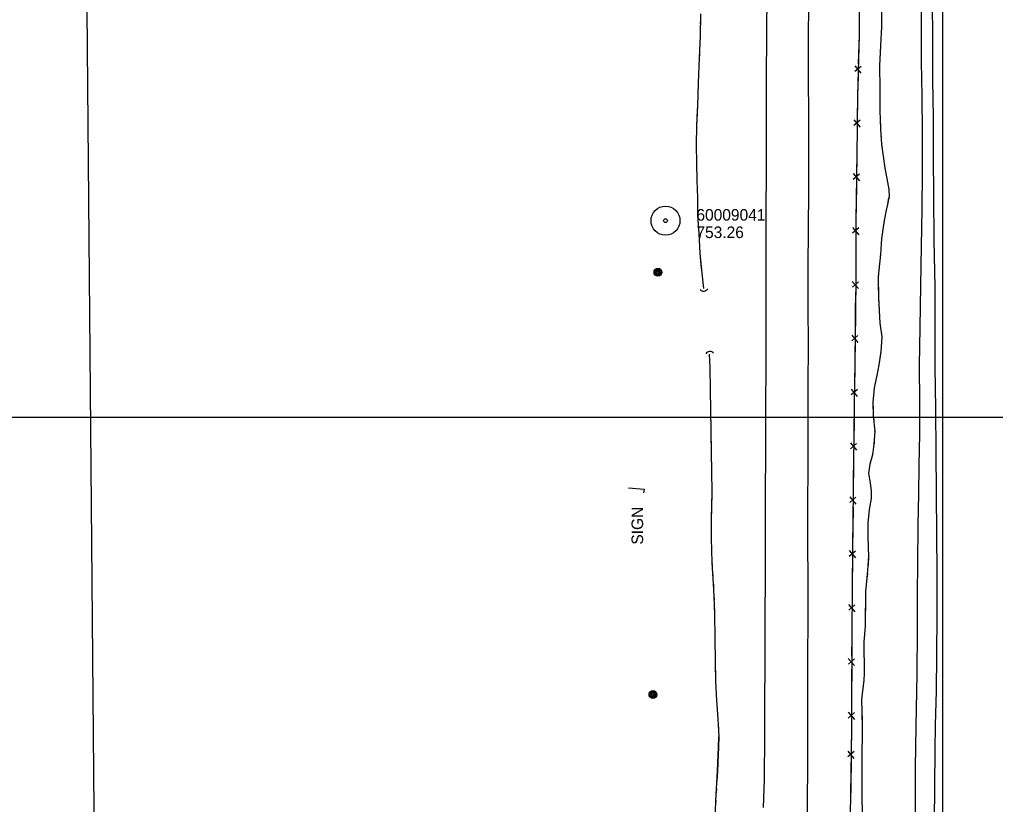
# Model space of a CAD drawing. Extents: x 591954 to 597000, y 198576 to 213500.
# Drawn here: x 593522 to 594027, y 202300 to 202706 of the extents above; entities that cross this region are included whole.
import ezdxf

# ---------------------------------------------------------------- set-up
doc = ezdxf.new("R2010")
doc.units = 0
for name, color, linetype in [('Level 10', 7, 'Continuous'), ('Level 11', 7, 'Continuous'), ('Level 14', 7, 'Continuous'), ('Level 15', 7, 'Continuous'), ('Level 19', 7, 'Continuous'), ('Level 4', 7, 'Continuous'), ('Level 6', 7, 'Continuous')]:
    doc.layers.add(name, color=color, linetype=linetype)

msp = doc.modelspace()

# ---------------------------------------------------------------- linework, layer by layer
at = {"layer": 'Level 10'}
for p, q in [((594000, 202500), (594000, 204000)), ((594000, 202000), (594000, 203500)), ((592500, 202500), (594000, 202500)), ((593000, 202500), (595000, 202500)), ((593000, 202500), (595000, 202500)), ((594000, 201000), (594000, 202500)), ((594000, 201000), (594000, 202500))]:
    msp.add_line(p, q, dxfattribs=at)
at = {"layer": 'Level 11'}
for points in [[(593988.75, 202725.49), (593988.85, 202703.22), (593988.79, 202684.03), (593989.19, 202666.08), (593989.36, 202647.24), (593989.36, 202626.72), (593989.26, 202607.65), (593988.9, 202588.46), (593988.51, 202568.09), (593988.27, 202546.43), (593987.9, 202526.7), (593988, 202507.76), (593987.95, 202491.32), (593987.64, 202475.29), (593987.48, 202460.2), (593987.2, 202444.47), (593987.02, 202423.86), (593986.79, 202409.45), (593986.73, 202389.35), (593986.56, 202367.35)], [(593909.1, 202719.1), (593908.91, 202698.56), (593908.69, 202674.7), (593908.74, 202648.64), (593908.61, 202626.28), (593908.57, 202607.5), (593908.46, 202584.86), (593908.47, 202566.65), (593908.57, 202545.88), (593908.57, 202526.63), (593908.39, 202506.16), (593908.28, 202483.56), (593908.23, 202458.71), (593908.13, 202438.82), (593908.12, 202417.47), (593907.94, 202396.6), (593908, 202373.94), (593907.89, 202350.96), (593907.81, 202335.93)], [(593930.53, 202714.66), (593930.48, 202694.96), (593930.48, 202675.6), (593930.54, 202656.1), (593930.52, 202636.43), (593930.5, 202616.61), (593930.42, 202598.13), (593930.32, 202576.78), (593930.3, 202556.47), (593930.37, 202538.13), (593930.24, 202515.81), (593930.22, 202494.33), (593930.24, 202475.15), (593930.09, 202453.77), (593930.11, 202434.3), (593930.29, 202416.3), (593930.25, 202396.69), (593930.08, 202374.49), (593930.08, 202353), (593930.14, 202337.16)], [(593994.55, 202715.61), (593994.7, 202695.28), (593994.8, 202674.42), (593995.05, 202655.27), (593995.16, 202635.11), (593995.34, 202614.29), (593995.51, 202591.67), (593995.86, 202567.36), (593995.93, 202547.6), (593996.01, 202526.52), (593996.23, 202504.2), (593996.47, 202482.16), (593996.68, 202460.88), (593996.81, 202439.42), (593996.99, 202419.9), (593996.94, 202397.45), (593996.77, 202376.96), (593996.57, 202358.54), (593996.2, 202340.77)], [(593986.56, 202367.35), (593986.15, 202340.22)], [(593986.15, 202340.22), (593985.84, 202318.62), (593985.75, 202288.86), (593985.56, 202265.05), (593985.37, 202242.91), (593985.13, 202220.68), (593984.77, 202199.28), (593984.68, 202178.23), (593984.35, 202155.51), (593984.12, 202135.67), (593984.01, 202115.99), (593983.78, 202092.56), (593983.56, 202073.34), (593983.4, 202053.56), (593983.07, 202033.55), (593982.92, 202010.86), (593982.69, 201993.91), (593982.51, 201972.58), (593982.4, 201951.65), (593982.13, 201929.29), (593981.85, 201906.29), (593981.41, 201880.2), (593981.24, 201851.96)], [(593996.2, 202340.77), (593995.97, 202327.65), (593995.19, 202253.71), (593994.96, 202226.92), (593994.63, 202201.22), (593994.27, 202168.13), (593994.07, 202145.82), (593993.72, 202107.78), (593993.41, 202077.18), (593993.32, 202046.08), (593992.98, 202017.76), (593992.51, 201998.2), (593992.06, 201951), (593991.83, 201927.9), (593991.53, 201905.41), (593991.29, 201878.4), (593991.2, 201851.82)], [(593907.81, 202335.93), (593907.63, 202312.52), (593907.14, 202298.24)], [(593930.14, 202337.16), (593930.1, 202320.23), (593929.96, 202300.75), (593929.95, 202276.4), (593929.81, 202249.74), (593929.72, 202226.13), (593929.66, 202204.38), (593929.45, 202181.56), (593929.26, 202157.44), (593928.98, 202133.11), (593928.68, 202110.05), (593928.3, 202085.47), (593927.97, 202060.89), (593927.48, 202038.84), (593927.09, 202016.45), (593926.74, 201990.96), (593926.15, 201966.67), (593925.62, 201939.19), (593925.16, 201912.47), (593924.54, 201873.27)]]:
    msp.add_lwpolyline(points, dxfattribs=at)
at = {"layer": 'Level 14'}
msp.add_lwpolyline([(593837.42, 202463.57), (593845.59, 202462.85), (593845.26, 202460.86)], dxfattribs=at)
for centre, radius in [((593852.67, 202575.01), 2.02), ((593852.66, 202575.03), 1.52), ((593852.67, 202574.99), 1.01), ((593852.67, 202575), 0.502), ((593850.08, 202356.59), 2.02), ((593850.08, 202356.6), 1.52), ((593850.08, 202356.56), 1.01), ((593850.09, 202356.57), 0.502)]:
    msp.add_circle(centre, radius, dxfattribs=at)
at = {"layer": 'Level 15'}
for p, q in [((593954.6, 202681.75), (593957.74, 202677.96)), ((593957.83, 202681.5), (593954.59, 202678.79)), ((593954.06, 202653.88), (593957.25, 202650.12)), ((593957.29, 202653.67), (593954.09, 202650.91)), ((593953.7, 202626.02), (593956.89, 202622.26)), ((593956.94, 202625.81), (593953.73, 202623.05)), ((593953.36, 202598.15), (593956.59, 202594.42)), ((593956.6, 202597.96), (593953.42, 202595.18)), ((593953.25, 202570.3), (593956.45, 202566.55)), ((593956.49, 202570.09), (593953.29, 202567.33)), ((593952.96, 202542.44), (593956.15, 202538.69)), ((593956.19, 202542.24), (593952.99, 202539.47)), ((593952.62, 202514.58), (593955.81, 202510.83)), ((593955.85, 202514.38), (593952.65, 202511.62)), ((593952.23, 202486.73), (593955.42, 202482.97)), ((593955.47, 202486.52), (593952.26, 202483.76)), ((593951.92, 202458.86), (593955.12, 202455.12)), ((593955.15, 202458.67), (593951.96, 202455.9)), ((593951.66, 202431.01), (593954.86, 202427.26)), ((593954.9, 202430.8), (593951.7, 202428.04)), ((593951.36, 202403.15), (593954.56, 202399.4)), ((593954.6, 202402.95), (593951.4, 202400.18)), ((593951.17, 202375.28), (593954.4, 202371.55)), ((593954.41, 202375.1), (593951.23, 202372.31)), ((593951.09, 202347.42), (593954.32, 202343.69)), ((593954.33, 202347.24), (593951.15, 202344.45)), ((593950.91, 202327.3), (593954.09, 202323.54)), ((593954.14, 202327.09), (593950.93, 202324.34))]:
    msp.add_line(p, q, dxfattribs=at)
for points in [[(593957.05, 202730.71), (593956.73, 202697.45), (593955.95, 202666.61), (593955.56, 202634.92), (593955.12, 202602.3), (593955, 202571.15), (593954.66, 202539.01), (593954.26, 202506.91), (593953.81, 202475.57), (593953.43, 202433.35), (593952.95, 202388.46), (593952.8, 202338.4)], [(593956.8, 202704.14), (593956.73, 202697.45), (593956.61, 202692.82)], [(593956.61, 202692.82), (593956.36, 202682.87)], [(593956.2, 202676.29), (593955.95, 202666.61), (593955.93, 202664.97)], [(593955.93, 202664.97), (593955.81, 202655.02)], [(593955.73, 202648.43), (593955.59, 202637.11)], [(593955.59, 202637.11), (593955.56, 202634.92), (593955.46, 202627.16)], [(593955.37, 202620.58), (593955.21, 202609.26)], [(593955.21, 202609.26), (593955.12, 202602.3), (593955.11, 202599.3)], [(593955.08, 202592.72), (593955.04, 202581.4)], [(593955.04, 202581.4), (593955, 202571.44)], [(593954.94, 202564.86), (593954.81, 202553.54)], [(593954.81, 202553.54), (593954.71, 202543.58)], [(593954.63, 202537), (593954.49, 202525.68)], [(593954.49, 202525.68), (593954.37, 202515.72)], [(593954.29, 202509.14), (593954.26, 202506.91), (593954.13, 202497.82)], [(593954.13, 202497.82), (593953.99, 202487.87)], [(593953.89, 202481.28), (593953.81, 202475.57), (593953.76, 202469.96)], [(593953.76, 202469.96), (593953.67, 202460.01)], [(593953.61, 202453.43), (593953.51, 202442.11)], [(593953.51, 202442.11), (593953.43, 202433.35), (593953.41, 202432.15)], [(593953.34, 202425.57), (593953.22, 202414.25)], [(593953.22, 202414.25), (593953.11, 202404.29)], [(593953.04, 202397.71), (593952.95, 202388.46), (593952.94, 202386.39)], [(593952.94, 202386.39), (593952.91, 202376.43)], [(593952.89, 202369.85), (593952.86, 202358.53)], [(593952.86, 202358.53), (593952.83, 202348.57)], [(593952.8, 202338.4), (593952.02, 202283.16), (593950.23, 202181.99), (593949.2, 202101.56), (593948.42, 202051.67), (593947.39, 202004.64), (593945.72, 201908.85), (593944.29, 201838.44), (593943.27, 201769.78), (593941.12, 201707.79), (593939.49, 201648.77), (593937.7, 201580.3), (593936.67, 201528.47), (593934.61, 201464.64), (593933.34, 201430.7)], [(593952.8, 202338.4), (593952.66, 202328.44)], [(593952.81, 202341.99), (593952.8, 202338.4)], [(593952.57, 202321.86), (593952.41, 202310.54)], [(593952.41, 202310.54), (593952.27, 202300.58)]]:
    msp.add_lwpolyline(points, dxfattribs=at)
for centre, start, end in [((593876.28, 202567.76), 223.3794, 329.619), ((593879.61, 202531.51), 40.8794, 147.119)]:
    msp.add_arc(centre, 2.5, start, end, dxfattribs=at)
at = {"layer": 'Level 19'}
for points in [[(593968.05, 202720.99), (593968.41, 202710.92), (593968.4, 202701.98), (593967.88, 202692.37), (593967.86, 202692.01)], [(593874.66, 202708.6), (593874.52, 202697.08), (593874.07, 202685.91), (593873.48, 202672.96), (593873.16, 202660.92), (593872.71, 202650.7), (593872.46, 202640.93), (593872.55, 202631.33), (593872.85, 202622.53), (593873.09, 202613.49), (593873.12, 202604.51), (593873.82, 202595.02), (593874.27, 202584.86), (593875.16, 202576.04), (593876.27, 202566.64)], [(593968.41, 202710.92), (593968.4, 202701.98), (593967.88, 202692.37), (593967.34, 202681.96), (593967.48, 202669.82), (593967.52, 202658.75), (593967.82, 202649.09), (593968.29, 202641.2), (593969.22, 202635.07), (593970.01, 202628.82), (593971.17, 202623.48), (593972.1, 202617.88), (593972.24, 202614.15), (593971.38, 202610.08), (593970.68, 202607.04), (593969.72, 202601.8), (593968.37, 202592.46), (593967.75, 202584.25), (593966.7, 202572.85), (593966.72, 202561.87), (593967.57, 202548.67), (593968.47, 202541.61), (593967.95, 202533.83), (593967.01, 202527.09), (593965.95, 202521.54), (593964.62, 202515.16), (593963.87, 202507.56), (593964.1, 202500.73), (593964.84, 202492.87), (593964.46, 202486.01), (593963.62, 202480.58), (593962.24, 202475.71), (593961.66, 202470.89)], [(593874.62, 202705.61), (593874.6, 202703.61)], [(593874.55, 202699.61), (593874.53, 202697.61)], [(593874.38, 202693.61), (593874.3, 202691.61)], [(593967.86, 202692.01), (593967.34, 202681.96), (593967.48, 202669.82), (593967.51, 202663.02)], [(593874.14, 202687.62), (593874.07, 202685.91), (593873.48, 202672.96), (593873.16, 202660.92), (593873.06, 202658.64)], [(593873.06, 202658.64), (593872.71, 202650.7), (593872.46, 202640.93), (593872.55, 202631.33), (593872.61, 202629.65)], [(593967.52, 202659.02), (593967.52, 202658.75), (593967.57, 202657.02)], [(593967.7, 202653.02), (593967.76, 202651.02)], [(593967.95, 202647.03), (593968.07, 202645.03)], [(593968.32, 202641.04), (593969.22, 202635.07), (593970.01, 202628.82), (593971.17, 202623.48), (593972.1, 202617.88), (593972.24, 202614.15), (593971.87, 202612.4)], [(593872.74, 202625.65), (593872.81, 202623.65)], [(593872.93, 202619.66), (593872.98, 202617.66)], [(593873.08, 202613.66), (593873.09, 202613.49), (593873.09, 202611.66)], [(593971.87, 202612.4), (593971.38, 202610.08), (593970.68, 202607.04), (593969.72, 202601.8), (593968.37, 202592.46), (593967.75, 202584.25), (593967.7, 202583.74)], [(593873.11, 202607.66), (593873.12, 202604.51), (593873.82, 202595.02), (593874.27, 202584.86), (593874.89, 202578.73)], [(593874.89, 202578.73), (593875.16, 202576.04), (593876.27, 202566.64)], [(593967.34, 202579.76), (593967.15, 202577.77)], [(593966.79, 202573.78), (593966.7, 202572.85), (593966.7, 202571.79)], [(593966.71, 202567.79), (593966.71, 202565.79)], [(593966.72, 202561.79), (593967.57, 202548.67), (593968.47, 202541.61), (593967.95, 202533.83), (593967.82, 202532.9)], [(593879.25, 202532.63), (593879.52, 202525.71), (593879.66, 202514.33), (593879.85, 202503.36), (593880.07, 202493.28), (593880.2, 202482.06), (593880.4, 202471.91), (593880.56, 202461.21), (593880.24, 202447.62), (593880.14, 202437.38), (593880.64, 202424.92), (593881.51, 202410.98), (593881.95, 202398.99), (593882.13, 202384.97), (593882.35, 202374.8), (593882.42, 202363.43), (593882.91, 202353.44), (593883.71, 202344.07), (593884.26, 202334.65)], [(593879.25, 202532.63), (593879.52, 202525.71), (593879.66, 202514.33), (593879.84, 202503.64)], [(593967.82, 202532.9), (593967.01, 202527.09), (593965.95, 202521.54), (593964.62, 202515.16), (593963.87, 202507.56), (593963.98, 202504.23)], [(593964.14, 202500.24), (593964.33, 202498.24)], [(593879.93, 202499.64), (593879.97, 202497.64)], [(593880.06, 202493.64), (593880.07, 202493.28), (593880.08, 202491.64)], [(593964.71, 202494.26), (593964.84, 202492.87), (593964.81, 202492.27)], [(593880.13, 202487.64), (593880.16, 202485.64)], [(593964.58, 202488.28), (593964.47, 202486.28)], [(593880.2, 202481.64), (593880.4, 202471.91), (593880.56, 202461.21), (593880.36, 202452.65)], [(593963.89, 202482.32), (593963.62, 202480.58), (593962.24, 202475.71), (593961.66, 202470.89)], [(593961.66, 202470.89), (593962.42, 202466.12), (593963.07, 202461.84), (593962.92, 202457.94), (593962.02, 202452.38)], [(593961.66, 202470.89), (593962.42, 202466.12), (593963.07, 202461.84), (593962.92, 202457.94), (593962.02, 202452.38)], [(593880.36, 202452.65), (593880.24, 202447.62), (593880.14, 202437.38), (593880.64, 202424.92), (593880.72, 202423.66)], [(593962.02, 202452.38), (593961.3, 202445.29), (593961.24, 202438.67), (593961.48, 202432.57), (593961.58, 202428.13), (593961.36, 202423.09), (593960.84, 202417.01), (593960.02, 202409.76), (593959.99, 202403.09), (593959.85, 202396.36), (593959.92, 202391.79), (593959.14, 202383.96), (593959.21, 202378.29), (593959.42, 202373.03), (593959.37, 202367.7), (593959.28, 202363.84), (593958.51, 202358.52), (593958.03, 202353.82), (593958.23, 202347.85), (593958.34, 202338.7)], [(593962.02, 202452.38), (593961.3, 202445.29), (593961.24, 202438.67), (593961.48, 202432.57), (593961.58, 202428.13), (593961.38, 202423.43)], [(593880.97, 202419.67), (593881.09, 202417.67)], [(593961.05, 202419.44), (593960.88, 202417.45)], [(593881.34, 202413.68), (593881.46, 202411.68)], [(593960.44, 202413.47), (593960.21, 202411.49)], [(593881.63, 202407.69), (593881.7, 202405.69)], [(593960.01, 202407.5), (593960, 202405.5)], [(593881.85, 202401.69), (593881.95, 202398.99), (593882.13, 202384.97), (593882.35, 202374.8), (593882.36, 202372.7)], [(593959.96, 202401.5), (593959.85, 202396.36), (593959.92, 202391.79), (593959.14, 202383.96), (593959.21, 202378.29), (593959.42, 202373.03), (593959.41, 202372.54)], [(593882.36, 202372.7), (593882.42, 202363.43), (593882.91, 202353.44), (593883.71, 202344.07), (593883.73, 202343.74)], [(593959.41, 202372.54), (593959.37, 202367.7), (593959.28, 202363.84), (593958.51, 202358.52), (593958.03, 202353.82), (593958.23, 202347.85), (593958.29, 202343.62)], [(593883.96, 202339.75), (593884.08, 202337.75)], [(593958.34, 202338.7), (593958.21, 202322.94), (593958.17, 202303.24), (593958.66, 202281.84), (593957.96, 202263.26), (593956.9, 202246.27), (593956.14, 202225.81), (593955.55, 202209.09), (593954.34, 202190.61), (593954.42, 202172.09), (593954.88, 202154.39), (593954.07, 202142.92), (593954.09, 202128.47), (593953.66, 202114.12), (593952.94, 202096.38), (593953.44, 202082.21), (593953.61, 202067.24), (593952.43, 202060.09), (593951.38, 202051.97)], [(593958.34, 202338.7), (593958.21, 202322.94), (593958.18, 202309.7)], [(593958.33, 202339.62), (593958.34, 202338.7)], [(593882.23, 202290.01), (593882.56, 202301.75), (593883.46, 202316.91), (593884.07, 202329.62), (593884.26, 202334.65)], [(593884.26, 202334.65), (593884.07, 202329.62), (593883.46, 202316.91), (593883.15, 202311.76)], [(593882.91, 202307.76), (593882.8, 202305.77)], [(593958.17, 202305.7), (593958.17, 202303.7)], [(593882.56, 202301.77), (593882.56, 202301.75), (593882.5, 202299.77)]]:
    msp.add_lwpolyline(points, dxfattribs=at)
at = {"layer": 'Level 4'}
msp.add_lwpolyline([(593556.37, 202809.78), (593560.99, 202276.92)], dxfattribs=at)
at = {"layer": 'Level 6'}
for radius in [7.5, 7.5, 0.96, 0.96]:
    msp.add_circle((593856.59, 202601.69), radius, dxfattribs=at)

# ---------------------------------------------------------------- texts
at = {"layer": 'Level 14'}
msp.add_text('SIGN', height=6, rotation=90, dxfattribs=at).set_placement((593845.01, 202434.13))
at = {"layer": 'Level 6'}
for s, p in [('60009041', (593872.59, 202601.69)), ('60009041', (593872.59, 202601.69)), ('753.26', (593872.59, 202592.69)), ('753.26', (593872.59, 202592.69))]:
    msp.add_text(s, height=6, dxfattribs=at).set_placement(p)

doc.saveas('drawing.dxf')
